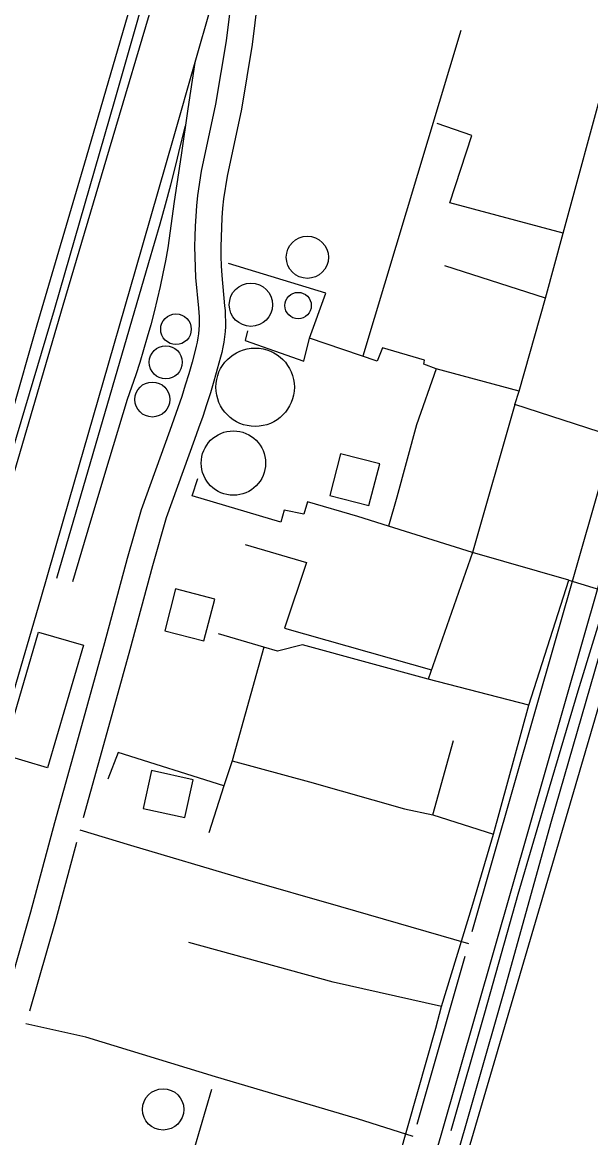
# Model space of a CAD drawing. Extents: x 3568792 to 3606828, y 529143 to 554785.
# Drawn here: x 3573838 to 3574488, y 548346 to 549620 of the extents above; entities that cross this region are included whole.
import ezdxf

# ---------------------------------------------------------------- set-up
doc = ezdxf.new("R2010")
doc.units = 0
for name, color, linetype in [('V-BLDG-OTLN', 7, 'Continuous'), ('V-DOMW-TANK', 7, 'Continuous'), ('V-RAIL-TRAK', 7, 'Continuous'), ('V-ROAD-CNTR', 7, 'Continuous'), ('V-SITE-OTLN', 7, 'Continuous'), ('V-TOPO-SHOR', 7, 'Continuous'), ('V-UTIL-LINE', 7, 'Continuous')]:
    doc.layers.add(name, color=color, linetype=linetype)

msp = doc.modelspace()

# ---------------------------------------------------------------- linework, layer by layer
at = {"layer": 'V-BLDG-OTLN'}
for points in [[(3574201.8, 549127.4), (3574189.6, 549079.7), (3574234.4, 549068.2), (3574246.7, 549115.9)], [(3574013.4, 548972.8), (3574001.1, 548925.1), (3574045.9, 548913.6), (3574058.2, 548961.3)], [(3573908.2, 548908.6), (3573867.1, 548768.5), (3573816.1, 548783.5), (3573857.1, 548923.3)], [(3573976.6, 548721.9), (3574024.2, 548711.5), (3574033.7, 548754.8), (3573986.1, 548765.2)]]:
    msp.add_lwpolyline(points, close=True, dxfattribs=at)
at = {"layer": 'V-DOMW-TANK'}
for centre, radius in [((3574164.1, 549351.8), 24.1), ((3574099.6, 549297.6), 24.7), ((3574153.5, 549296.6), 15.1), ((3574014, 549269.6), 17.5), ((3574002.3, 549231.8), 18.9), ((3574104.4, 549203.3), 44.8), ((3573987.1, 549189.3), 20), ((3574079.6, 549116.7), 36.8), ((3573999.3, 548378.1), 23.6)]:
    msp.add_circle(centre, radius, dxfattribs=at)
at = {"layer": 'V-RAIL-TRAK'}
for points in [[(3574087.4, 549990.3), (3574082.7, 549970.4), (3574077.8, 549950.5), (3574072.7, 549930.6), (3574067.3, 549910.9), (3574061.7, 549891.2), (3574055.8, 549871.5), (3574049.7, 549852), (3574043.4, 549832.5), (3573990.6, 549653.9), (3573937.7, 549475.4), (3573884.8, 549296.9), (3573826.2, 549096)], [(3574053.4, 549637), (3574035.5, 549574.4), (3574010.7, 549487.5), (3573967.8, 549338), (3573924.7, 549188.6), (3573892, 549074.9), (3573859.2, 548961.3), (3573826.1, 548847.7)], [(3574035.5, 549574.4), (3574027.6, 549521.5), (3574019.8, 549468.5), (3574012.1, 549415.5), (3574004.6, 549362.5), (3574001.9, 549347.8), (3573999, 549333.1), (3573995.8, 549318.5), (3573992.5, 549303.9), (3573988.9, 549289.3), (3573985.1, 549274.8), (3573981.1, 549260.4), (3573977, 549246), (3573972.6, 549231.7), (3573968, 549217.5), (3573963.1, 549203.3), (3573958.1, 549189.2), (3573937.1, 549119.8), (3573916.3, 549050.4), (3573895.7, 548980.9)], [(3573877.7, 548985), (3573982.9, 549345.7), (3573989.5, 549367.8), (3573995.8, 549390.1), (3574002, 549412.3), (3574008, 549434.7), (3574013.8, 549457.1), (3574019.3, 549479.5), (3574024.7, 549502)]]:
    msp.add_lwpolyline(points, dxfattribs=at)
at = {"layer": 'V-ROAD-CNTR'}
msp.add_line((3574201.8, 548609.9), (3574348.2, 548567.5), dxfattribs=at)
for points in [[(3574821, 550271), (3574695.8, 549836.9), (3574680.6, 549755.8), (3574664.5, 549681.4), (3574615.2, 549500), (3574352, 548581)], [(3574083, 549695.3), (3574071.3, 549599.1), (3574059.2, 549526.6), (3574042.9, 549450.1), (3574038.6, 549422.4), (3574037.4, 549410.5), (3574036.5, 549398.9), (3574035.9, 549387.3), (3574035.5, 549375.6), (3574035.3, 549364), (3574035.4, 549352.3), (3574035.8, 549340.7), (3574036.4, 549328.9), (3574039.6, 549293.7), (3574040.1, 549288.6), (3574040.4, 549283.7), (3574040.5, 549278.9), (3574040.4, 549274.1), (3574040.1, 549269.2), (3574039.6, 549264.4), (3574039, 549259.6), (3574038.2, 549254.8), (3574037.1, 549250.1), (3574035.9, 549245.2), (3574032.3, 549232), (3574028.6, 549218.8), (3574024.6, 549205.7), (3574020.5, 549192.6), (3574016.1, 549179.7), (3574011.6, 549166.7), (3574006.8, 549153.7), (3573974.4, 549063.1), (3573958.3, 549007.5), (3573932.3, 548911.3), (3573904.1, 548809.5), (3573875.4, 548705.6), (3573847.7, 548603.3), (3573813.5, 548483.3)], [(3574112.7, 549691.5), (3574101, 549594.8), (3574088.7, 549521), (3574072.5, 549444.6), (3574068.3, 549418.6), (3574067.3, 549407.9), (3574066.5, 549396.9), (3574065.9, 549385.9), (3574065.5, 549374.9), (3574065.3, 549363.9), (3574065.4, 549352.9), (3574065.8, 549341.9), (3574066.3, 549331.1), (3574069.4, 549296.5), (3574070, 549290.9), (3574070.3, 549284.9), (3574070.5, 549278.9), (3574070.4, 549272.9), (3574070, 549266.9), (3574069.4, 549261), (3574068.6, 549255), (3574067.6, 549249.1), (3574066.3, 549243.2), (3574064.9, 549237.6), (3574061.2, 549224), (3574057.4, 549210.4), (3574053.3, 549196.8), (3574049, 549183.3), (3574044.5, 549169.9), (3574039.8, 549156.6), (3574035, 549143.5), (3574002.9, 549053.9), (3573987.2, 548999.4), (3573961.2, 548903.4), (3573933, 548801.5), (3573908.1, 548711.3)], [(3574598.3, 549332), (3574316.6, 548348.3), (3574213.3, 547996.9)], [(3573904.2, 548697.4), (3573962.1, 548679.9), (3574090.3, 548642), (3574201.8, 548609.9)], [(3573900.3, 548683), (3573876.6, 548595.2), (3573846.7, 548490.3)], [(3574344, 548552.9), (3574289, 548360.7)], [(3574285, 548347), (3574221.5, 548367.3), (3574059.2, 548415.2), (3573911.2, 548460.8), (3573842.6, 548475.8)]]:
    msp.add_lwpolyline(points, dxfattribs=at)
at = {"layer": 'V-SITE-OTLN'}
for points in [[(3573875.4, 549292.1), (3573944.6, 549532.4), (3573997.3, 549718.3), (3574054.9, 549919.1), (3574083.6, 550040.2), (3574139, 550016.8), (3574162.8, 550004.8), (3574251.1, 550291.7), (3574647.6, 551688.5), (3575140, 551286.1), (3575179.4, 551253.9), (3576184.7, 550437), (3576414.3, 550230.7), (3576450.3, 550164.2), (3576468.6, 550130.3)], [(3572732.9, 545315.6), (3572881.1, 545723.3), (3572958, 546014.2), (3573047, 546320.6), (3573157.8, 546697.3), (3573260.8, 547029.2), (3573305.2, 547196.6), (3573330.9, 547288.5), (3573334.9, 547308.7), (3573292.9, 547326.9), (3573312.5, 547387.4), (3573353.1, 547534.8), (3573409.8, 547721.1), (3573465.1, 547897.8), (3573509.2, 548033.3), (3573556.6, 548199.4), (3573603.5, 548359), (3573651.2, 548522.2), (3573708.8, 548715.5), (3573760.6, 548899.2), (3573822.3, 549114.1), (3573875.4, 549292.1)]]:
    msp.add_lwpolyline(points, dxfattribs=at)
at = {"layer": 'V-TOPO-SHOR'}
for points in [[(3573426.5, 547820), (3573426.5, 547820.3), (3573503.7, 548070.6), (3573611, 548433), (3573686.6, 548690.4), (3573772.2, 548981.8), (3573826.1, 549171.7), (3573855.4, 549274.8), (3573911.7, 549466.3), (3573989.3, 549733.2), (3574049.2, 549930.2), (3574062.9, 549982.3), (3574069.8, 550027.4)], [(3574328.2, 548354.1), (3574366.7, 548488.3), (3574404.9, 548624.1), (3574440.6, 548746), (3574473.5, 548856.3), (3574509.2, 548973), (3574561.9, 549157.3), (3574611.5, 549328.7)]]:
    msp.add_lwpolyline(points, dxfattribs=at)
at = {"layer": 'V-UTIL-LINE'}
for p, q in [((3574339.5, 549610.8), (3574227.4, 549238.8)), ((3574436.3, 549305.1), (3574321, 549342.1)), ((3574307.4, 548714.7), (3574331.1, 548799.8))]:
    msp.add_line(p, q, dxfattribs=at)
for points in [[(3574089.9, 547506.1), (3574127.3, 547612.6), (3574155, 547713), (3574220.6, 547936.2), (3574279.6, 548144.5), (3574327.3, 548297.1), (3574389, 548512.8), (3574443, 548707.5), (3574497.5, 548896), (3574517.6, 548966.2), (3574566.7, 549129.7), (3574618.5, 549309.5), (3574660, 549451.6), (3574677, 549507.3), (3574708.7, 549612.9), (3574753.3, 549765.5), (3574774.7, 549837), (3574691, 549859.8)], [(3574566.7, 549129.7), (3574401, 549183.7), (3574405.9, 549199), (3574436.3, 549305.1), (3574456.4, 549379.3), (3574504.7, 549556.9), (3574523, 549619.6)], [(3574456.4, 549379.3), (3574327, 549414.1), (3574352, 549490.8), (3574312.5, 549504.7)], [(3574405.9, 549199), (3574311.2, 549224.5), (3574297.1, 549229.8), (3574298, 549234.2), (3574249.8, 549248.5), (3574244, 549233.2), (3574166.4, 549259.5), (3574185.1, 549310.7), (3574073.8, 549344.7)], [(3574095.8, 549267.7), (3574093.1, 549256.7), (3574160.2, 549233.1), (3574166.4, 549259.5)], [(3574311.2, 549224.5), (3574288.9, 549160.5), (3574266.1, 549077.6), (3574256.9, 549044.4)], [(3574602.8, 549204.1), (3574518.8, 548913.9), (3574444.2, 548659.2), (3574344.1, 548318.1), (3574263.6, 548044.2), (3574236.5, 547950), (3574229.3, 547925.3)], [(3574401, 549183.7), (3574352.7, 549014.4), (3574302, 548869.8)], [(3574462.8, 548982.7), (3574352.7, 549014.4), (3574256.9, 549044.4), (3574221.7, 549055.5), (3574164.2, 549072.4), (3574160.2, 549058.4), (3574137.4, 549062.9), (3574133.8, 549049.3), (3574032.5, 549079.2), (3574038.8, 549098.9)], [(3574093.1, 549023.5), (3574163, 549003.2), (3574138.1, 548927.9), (3574305.7, 548880.5)], [(3575058.5, 548092.4), (3574895, 548141.9), (3574733.2, 548188.4), (3574555.2, 548242.4), (3574398.2, 548284.8), (3574325.2, 548307.2), (3574269.1, 548323.7), (3574311, 548471), (3574317.3, 548495.6), (3574353, 548612.7), (3574376.7, 548692.5), (3574416.9, 548840.2), (3574462.8, 548982.7), (3574517.6, 548966.2)], [(3574416.9, 548840.2), (3574302, 548869.8), (3574158.6, 548909.1), (3574130, 548901.8), (3574114.2, 548906.2), (3574062.5, 548921.4)], [(3574114.2, 548906.2), (3574078, 548776.4), (3574068.7, 548747.9), (3574051.7, 548694)], [(3574068.7, 548747.9), (3573948.1, 548785.9), (3573936.1, 548755.6)], [(3574078, 548776.4), (3574166.6, 548752.3), (3574274.9, 548721.5), (3574307.4, 548714.7), (3574376.7, 548692.5)], [(3574317.3, 548495.6), (3574193.6, 548523.4), (3574028.7, 548569)], [(3574013.2, 548261.3), (3574035.5, 548334.9), (3574055.1, 548401.1)]]:
    msp.add_lwpolyline(points, dxfattribs=at)

doc.saveas('drawing.dxf')
